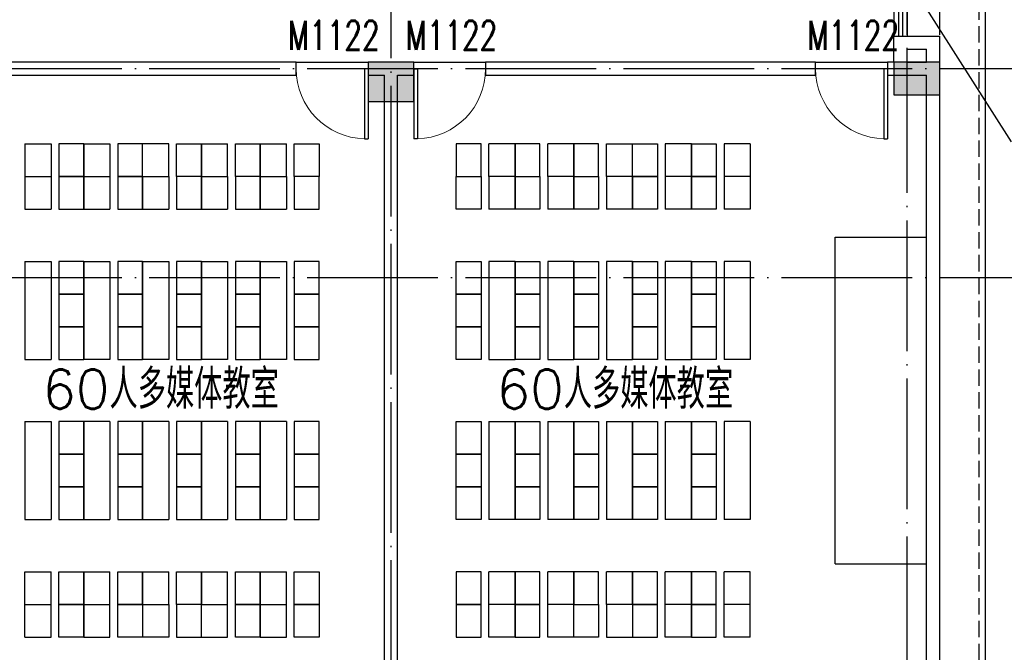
# Model space of a CAD drawing. Extents: x 1779708 to 7299578, y -1121471 to 88434.
# Tile 413 of 656: x 4636886 to 4651956, y -973073 to -963393. Entities that reach past the tile are written whole.
import ezdxf

# ---------------------------------------------------------------- set-up
doc = ezdxf.new("R2010")
doc.units = 0
doc.header["$LTSCALE"] = 1000
doc.header["$MEASUREMENT"] = 0
doc.linetypes.add('DASH', pattern=[0.35, 0.25, -0.1])
doc.linetypes.add('DOTE', pattern=[2.42, 2, -0.2, 0.02, -0.2])
doc.layers.get('0').update_dxf_attribs({"linetype": 'CONTINUOUS'})
for name, color, linetype in [('DIM_LEAD', 3, 'CONTINUOUS'), ('DOTE', 1, 'DOTE'), ('FUR', 9, 'CONTINUOUS'), ('SPACE', 7, 'CONTINUOUS'), ('WALL', 255, 'CONTINUOUS'), ('WINDOW', 2, 'CONTINUOUS'), ('WINDOW_TEXT', 7, 'CONTINUOUS'), ('修改', 6, 'CONTINUOUS'), ('墙柱', 2, 'CONTINUOUS'), ('栏杆', 6, 'CONTINUOUS'), ('看线', 3, 'CONTINUOUS')]:
    doc.layers.add(name, color=color, linetype=linetype)
doc.styles.add('_TCH_SPACE', font='SIMPLEX', dxfattribs={"height": 5, "bigfont": 'GBCBIG'})
doc.styles.add('_TCH_WINDOW', font='SIMPLEX', dxfattribs={"height": 3.5, "bigfont": 'GBCBIG'})

# ---------------------------------------------------------------- blocks, each defined once
blk = doc.blocks.new('A$C159220C3')
at = {"layer": 'DOTE'}
for p, q in [((76400, 149200), (76400, 7200)), ((84300, 7200), (84300, 149200)), ((84800, 7200), (84800, 149200)), ((86800, 105900), (7200, 105900)), ((86800, 102700), (7200, 102700))]:
    blk.add_line(p, q, dxfattribs=at)
blk = doc.blocks.new('zy')
at = {"layer": 'FUR', "color": 253}
for p, q in [((3615193, -1996551), (3615193, -1997051)), ((3615593, -1996551), (3615593, -1997051))]:
    blk.add_line(p, q, dxfattribs=at)
blk.add_lwpolyline([(3614693, -1996551), (3615073, -1996551), (3615073, -1997051), (3614693, -1997051)], close=True, dxfattribs=at)
blk = doc.blocks.new('A$C62770E1D')
at = {"layer": 'FUR'}
for p, q in [((2700, 7600), (2300, 7600)), ((3600, 7600), (3200, 7600)), ((4100, 7600), (4500, 7600)), ((5400, 7600), (5000, 7600)), ((6300, 7600), (5900, 7600)), ((2700, 7100), (2300, 7100)), ((2700, 7100), (2300, 7100)), ((2700, 7100), (2300, 7100)), ((2700, 7100), (2300, 7100)), ((3600, 7100), (3200, 7100)), ((3600, 7100), (3200, 7100)), ((4500, 7100), (4100, 7100)), ((5400, 7100), (5000, 7100)), ((6300, 7100), (5900, 7100)), ((2700, 6600), (2300, 6600)), ((3600, 6600), (3200, 6600)), ((4500, 6600), (4100, 6600)), ((5400, 6600), (5000, 6600)), ((6300, 6600), (5900, 6600)), ((2700, 5800), (2300, 5800)), ((3600, 5800), (3200, 5800)), ((4500, 5800), (4100, 5800)), ((5400, 5800), (5000, 5800)), ((6300, 5800), (5900, 5800)), ((2700, 1850), (2300, 1850)), ((3600, 1850), (3200, 1850)), ((4500, 1850), (4100, 1850)), ((5400, 1850), (5000, 1850)), ((6300, 1850), (5900, 1850)), ((2700, 1050), (2300, 1050)), ((3600, 1050), (3200, 1050)), ((4500, 1050), (4100, 1050)), ((5400, 1050), (5000, 1050)), ((6300, 1050), (5900, 1050)), ((2700, 550), (2300, 550)), ((2700, 550), (2300, 550)), ((3600, 550), (3200, 550)), ((3600, 550), (3200, 550)), ((4500, 550), (4100, 550)), ((5400, 550), (5000, 550)), ((6300, 550), (5900, 550)), ((2700, 50), (2300, 50)), ((3600, 50), (3200, 50)), ((5400, 50), (5000, 50)), ((6300, 50), (5900, 50))]:
    blk.add_line(p, q, dxfattribs=at)
at = {"layer": 'FUR', "color": 9}
for p, q in [((7600, 1175), (7600, 6175)), ((7600, 6175), (9000, 6175)), ((7600, 1175), (9000, 1175))]:
    blk.add_line(p, q, dxfattribs=at)
at = {"layer": 'FUR', "color": 253}
for p, q in [((4100, 550), (4100, 50)), ((4500, 550), (4500, 50)), ((4100, 50), (4500, 50))]:
    blk.add_line(p, q, dxfattribs=at)
at = {"layer": 'FUR'}
for points in [[(2300, 4300), (2700, 4300)], [(3200, 4300), (3600, 4300)], [(4100, 4300), (4500, 4300)], [(5000, 4300), (5400, 4300)], [(6300, 4300), (5900, 4300)], [(2300, 3350), (2700, 3350)], [(3200, 3350), (3600, 3350)], [(4100, 3350), (4500, 3350)], [(5000, 3350), (5400, 3350)], [(6300, 3350), (5900, 3350)]]:
    blk.add_lwpolyline(points, dxfattribs=at)
at = {"layer": 'FUR', "color": 253}
blk.add_lwpolyline([(3600, 550), (3980, 550), (3980, 50), (3600, 50)], close=True, dxfattribs=at)
at = {"layer": 'FUR', "xscale": -1, "rotation": 180}
for p in [(-3612893, -1989451), (-3611993, -1989451), (-3611093, -1989451)]:
    blk.add_blockref('zy', p, dxfattribs=at)
at = {"layer": 'FUR'}
for p in [(-3610193, 2004151), (-3609293, 2004151), (-3612893, 2003651), (-3611993, 2003651), (-3611093, 2003651), (-3610193, 2003651), (-3609293, 2003651), (-3612893, 2002351), (-3611993, 2002351), (-3611093, 2002351), (-3610193, 2002351), (-3609293, 2002351), (-3612893, 2001851), (-3611993, 2001851), (-3611093, 2001851), (-3610193, 2001851), (-3609293, 2001851), (-3612893, 2001351), (-3611993, 2001351), (-3611093, 2001351), (-3610193, 2001351), (-3609293, 2001351), (-3612893, 1999901), (-3611993, 1999901), (-3611093, 1999901), (-3610193, 1999901), (-3609293, 1999901), (-3612893, 1999401), (-3611993, 1999401), (-3611093, 1999401), (-3610193, 1999401), (-3609293, 1999401), (-3612893, 1998901), (-3611993, 1998901), (-3611093, 1998901), (-3610193, 1998901), (-3609293, 1998901)]:
    blk.add_blockref('zy', p, dxfattribs=at)
at = {"layer": 'FUR', "extrusion": (0, 0, -1), "zscale": -1, "rotation": 180}
for p in [(3612893, -1996001), (3611993, -1996001), (3611093, -1996001), (3610193, -1996001), (3609293, -1996001), (3612893, -1996501), (3611993, -1996501), (3610193, -1996501), (3609293, -1996501)]:
    blk.add_blockref('zy', p, dxfattribs=at)
blk = doc.blocks.new('A$C66903B95')
at = {"layer": '墙柱'}
h = blk.add_hatch(color=256, dxfattribs=at)
h.paths.add_polyline_path([(24950, 51000), (25450, 51000), (25450, 50500), (24950, 50500)])
h.paths.add_polyline_path([(66900, 12800), (67500, 12800), (67500, 13400), (66900, 13400)])
h.paths.add_polyline_path([(16600, 12800), (17100, 12800), (17100, 13300), (16600, 13300)])
h.paths.add_polyline_path([(27130, 15100), (27130, 15400), (26330, 15400), (26330, 15100)])
h.paths.add_polyline_path([(54500, 0), (55000, 0), (55000, 500), (54500, 500)])
h.paths.add_polyline_path([(16600, 51000), (17100, 51000), (17100, 50500), (16600, 50500)])
h.paths.add_polyline_path([(42000, 41700), (42600, 41700), (42600, 41200), (42000, 41200)])
h.paths.add_polyline_path([(58500, 32900), (59100, 32900), (59100, 32400), (58500, 32400)])
h.paths.add_polyline_path([(13000, 44800), (13500, 44800), (13500, 44200), (13000, 44200)])
h.paths.add_polyline_path([(66700, 37100), (67200, 37100), (67200, 36600), (66700, 36600)])
h.paths.add_polyline_path([(20700, 19400), (21200, 19400), (21200, 19900), (20700, 19900)])
h.paths.add_polyline_path([(20700, 26000), (21200, 26000), (21200, 26500), (20700, 26500)])
h.paths.add_polyline_path([(13000, 31800), (13500, 31800), (13500, 32400), (13000, 32400)])
h.paths.add_polyline_path([(20700, 38200), (21200, 38200), (21200, 37700), (20700, 37700)])
h.paths.add_polyline_path([(13000, 51000), (13500, 51000), (13500, 50500), (13000, 50500)])
h.paths.add_polyline_path([(74900, 12800), (75600, 12800), (75600, 13400), (74900, 13400)])
h.paths.add_polyline_path([(54900, 24500), (54400, 24500), (54400, 25000), (54900, 25000)])
h.paths.add_polyline_path([(74900, 41700), (75600, 41700), (75600, 41200), (74900, 41200)])
h.paths.add_polyline_path([(500, 44750), (1000, 44750), (1000, 44250), (500, 44250)])
h.paths.add_polyline_path([(500, 31850), (1000, 31850), (1000, 32350), (500, 32350)])
h.paths.add_polyline_path([(8400, 12800), (8900, 12800), (8900, 13300), (8400, 13300)])
h.paths.add_polyline_path([(66900, 24400), (67500, 24400), (67500, 25000), (66900, 25000)])
h.paths.add_polyline_path([(74900, 25000), (75600, 25000), (75600, 24400), (74900, 24400)])
h.paths.add_polyline_path([(58500, 25000), (59100, 25000), (59100, 24400), (58500, 24400)])
h.paths.add_polyline_path([(66700, 32900), (67200, 32900), (67200, 32400), (66700, 32400)])
h.paths.add_polyline_path([(54400, 32900), (54900, 32900), (54900, 32400), (54400, 32400)])
h.paths.add_polyline_path([(50150, 12800), (50650, 12800), (50650, 13300), (50150, 13300)])
h.paths.add_polyline_path([(46200, 51000), (46700, 51000), (46700, 50500), (46200, 50500)])
h.paths.add_polyline_path([(42500, 38200), (42000, 38200), (42000, 37700), (42500, 37700)])
h.paths.add_polyline_path([(42500, 51000), (42000, 51000), (42000, 50500), (42500, 50500)])
h.paths.add_polyline_path([(24900, 38200), (25400, 38200), (25400, 37700), (24900, 37700)])
h.paths.add_polyline_path([(20700, 31850), (21200, 31850), (21200, 32350), (20700, 32350)])
h.paths.add_polyline_path([(13000, 37600), (13500, 37600), (13500, 38200), (13000, 38200)])
h.paths.add_polyline_path([(16600, 26000), (17100, 26000), (17100, 26500), (16600, 26500)])
h.paths.add_polyline_path([(8200, 26000), (8700, 26000), (8700, 26500), (8200, 26500)])
h.paths.add_polyline_path([(500, 26000), (1000, 26000), (1000, 26500), (500, 26500)])
h.paths.add_polyline_path([(16500, 19300), (17100, 19300), (17100, 19900), (16500, 19900)])
h.paths.add_polyline_path([(8400, 19300), (8900, 19300), (8900, 19900), (8400, 19900)])
h.paths.add_polyline_path([(74900, 38500), (75600, 38500), (75600, 38000), (74900, 38000)])
h.paths.add_polyline_path([(75100, 51000), (75600, 51000), (75600, 50500), (75100, 50500)])
h.paths.add_polyline_path([(66850, 41800), (67550, 41800), (67550, 41200), (66850, 41200)])
h.paths.add_polyline_path([(66850, 51000), (67550, 51000), (67550, 50500), (66850, 50500)])
h.paths.add_polyline_path([(58450, 41800), (59150, 41800), (59150, 41200), (58450, 41200)])
h.paths.add_polyline_path([(58550, 51000), (59050, 51000), (59050, 50500), (58550, 50500)])
h.paths.add_polyline_path([(50150, 38200), (50650, 38200), (50650, 37700), (50150, 37700)])
h.paths.add_polyline_path([(50100, 41700), (50700, 41700), (50700, 41200), (50100, 41200)])
h.paths.add_polyline_path([(50150, 51000), (50650, 51000), (50650, 50500), (50150, 50500)])
h.paths.add_polyline_path([(33100, 38200), (33600, 38200), (33600, 37700), (33100, 37700)])
h.paths.add_polyline_path([(33000, 41700), (33600, 41700), (33600, 41200), (33000, 41200)])
h.paths.add_polyline_path([(24900, 41700), (25500, 41700), (25500, 41200), (24900, 41200)])
h.paths.add_polyline_path([(500, 38200), (1000, 38200), (1000, 37700), (500, 37700)])
h.paths.add_polyline_path([(16500, 41800), (17100, 41800), (17100, 41200), (16500, 41200)])
h.paths.add_polyline_path([(33100, 51000), (33600, 51000), (33600, 50500), (33100, 50500)])
h.paths.add_polyline_path([(500, 51000), (1000, 51000), (1000, 50500), (500, 50500)])
h.paths.add_polyline_path([(74900, 9300), (75600, 9300), (75600, 9800), (74900, 9800)])
h.paths.add_polyline_path([(74900, 0), (75600, 0), (75600, 500), (74900, 500)])
h.paths.add_polyline_path([(66900, 9300), (67500, 9300), (67500, 9800), (66900, 9800)])
h.paths.add_polyline_path([(66950, 0), (67450, 0), (67450, 500), (66950, 500)])
h.paths.add_polyline_path([(58500, 12800), (59100, 12800), (59100, 13400), (58500, 13400)])
h.paths.add_polyline_path([(58500, 9300), (59100, 9300), (59100, 9800), (58500, 9800)])
h.paths.add_polyline_path([(58550, 0), (59050, 0), (59050, 500), (58550, 500)])
h.paths.add_polyline_path([(50100, 9300), (50700, 9300), (50700, 9800), (50100, 9800)])
h.paths.add_polyline_path([(50150, 0), (50650, 0), (50650, 500), (50150, 500)])
h.paths.add_polyline_path([(42000, 12800), (42500, 12800), (42500, 13300), (42000, 13300)])
h.paths.add_polyline_path([(42000, 9300), (42600, 9300), (42600, 9800), (42000, 9800)])
h.paths.add_polyline_path([(33100, 12800), (33600, 12800), (33600, 13300), (33100, 13300)])
h.paths.add_polyline_path([(25060, 12800), (25660, 12800), (25660, 13200), (25060, 13200)])
h.paths.add_polyline_path([(33000, 9300), (33600, 9300), (33600, 9800), (33000, 9800)])
h.paths.add_polyline_path([(24900, 9300), (25500, 9300), (25500, 9800), (24900, 9800)])
h.paths.add_polyline_path([(0, 12500), (700, 12500), (700, 13000), (0, 13000)])
h.paths.add_polyline_path([(0, 9300), (700, 9300), (700, 9800), (0, 9800)])
h.paths.add_polyline_path([(8100, 9300), (8700, 9300), (8700, 9800), (8100, 9800)])
h.paths.add_polyline_path([(16500, 9300), (17100, 9300), (17100, 9800), (16500, 9800)])
h.paths.add_polyline_path([(42000, 0), (42500, 0), (42500, 500), (42000, 500)])
h.paths.add_polyline_path([(33100, 0), (33600, 0), (33600, 500), (33100, 500)])
h.paths.add_polyline_path([(24950, 0), (25450, 0), (25450, 500), (24950, 500)])
h.paths.add_polyline_path([(16500, 0), (17100, 0), (17100, 500), (16500, 500)])
h.paths.add_polyline_path([(8100, 0), (8700, 0), (8700, 500), (8100, 500)])
h.paths.add_polyline_path([(0, 0), (500, 0), (500, 500), (0, 500)])
h.paths.add_polyline_path([(24950, 87000), (25450, 87000), (25450, 87500), (24950, 87500)])
h.paths.add_polyline_path([(66900, 125200), (67500, 125200), (67500, 124600), (66900, 124600)])
h.paths.add_polyline_path([(16600, 125200), (17100, 125200), (17100, 124700), (16600, 124700)])
h.paths.add_polyline_path([(27130, 122900), (27130, 122600), (26330, 122600), (26330, 122900)])
h.paths.add_polyline_path([(54500, 138000), (55000, 138000), (55000, 137500), (54500, 137500)])
h.paths.add_polyline_path([(16600, 87000), (17100, 87000), (17100, 87500), (16600, 87500)])
h.paths.add_polyline_path([(42000, 96300), (42600, 96300), (42600, 96800), (42000, 96800)])
h.paths.add_polyline_path([(58500, 105100), (59100, 105100), (59100, 105600), (58500, 105600)])
h.paths.add_polyline_path([(13000, 93200), (13500, 93200), (13500, 93800), (13000, 93800)])
h.paths.add_polyline_path([(66700, 100900), (67200, 100900), (67200, 101400), (66700, 101400)])
h.paths.add_polyline_path([(20700, 118600), (21200, 118600), (21200, 118100), (20700, 118100)])
h.paths.add_polyline_path([(20700, 112000), (21200, 112000), (21200, 111500), (20700, 111500)])
h.paths.add_polyline_path([(13000, 106200), (13500, 106200), (13500, 105600), (13000, 105600)])
h.paths.add_polyline_path([(20700, 99800), (21200, 99800), (21200, 100300), (20700, 100300)])
h.paths.add_polyline_path([(13000, 87000), (13500, 87000), (13500, 87500), (13000, 87500)])
h.paths.add_polyline_path([(74900, 125200), (75600, 125200), (75600, 124600), (74900, 124600)])
h.paths.add_polyline_path([(54900, 113500), (54400, 113500), (54400, 113000), (54900, 113000)])
h.paths.add_polyline_path([(74900, 96300), (75600, 96300), (75600, 96800), (74900, 96800)])
h.paths.add_polyline_path([(500, 93250), (1000, 93250), (1000, 93750), (500, 93750)])
h.paths.add_polyline_path([(500, 106150), (1000, 106150), (1000, 105650), (500, 105650)])
h.paths.add_polyline_path([(8400, 125200), (8900, 125200), (8900, 124700), (8400, 124700)])
h.paths.add_polyline_path([(66900, 113600), (67500, 113600), (67500, 113000), (66900, 113000)])
h.paths.add_polyline_path([(74900, 113000), (75600, 113000), (75600, 113600), (74900, 113600)])
h.paths.add_polyline_path([(58500, 113000), (59100, 113000), (59100, 113600), (58500, 113600)])
h.paths.add_polyline_path([(66700, 105100), (67200, 105100), (67200, 105600), (66700, 105600)])
h.paths.add_polyline_path([(54400, 105100), (54900, 105100), (54900, 105600), (54400, 105600)])
h.paths.add_polyline_path([(50150, 125200), (50650, 125200), (50650, 124700), (50150, 124700)])
h.paths.add_polyline_path([(46200, 87000), (46700, 87000), (46700, 87500), (46200, 87500)])
h.paths.add_polyline_path([(42500, 99800), (42000, 99800), (42000, 100300), (42500, 100300)])
h.paths.add_polyline_path([(42500, 87000), (42000, 87000), (42000, 87500), (42500, 87500)])
h.paths.add_polyline_path([(24900, 99800), (25400, 99800), (25400, 100300), (24900, 100300)])
h.paths.add_polyline_path([(20700, 106150), (21200, 106150), (21200, 105650), (20700, 105650)])
h.paths.add_polyline_path([(13000, 100400), (13500, 100400), (13500, 99800), (13000, 99800)])
h.paths.add_polyline_path([(16600, 112000), (17100, 112000), (17100, 111500), (16600, 111500)])
h.paths.add_polyline_path([(8200, 112000), (8700, 112000), (8700, 111500), (8200, 111500)])
h.paths.add_polyline_path([(500, 112000), (1000, 112000), (1000, 111500), (500, 111500)])
h.paths.add_polyline_path([(16500, 118700), (17100, 118700), (17100, 118100), (16500, 118100)])
h.paths.add_polyline_path([(8400, 118700), (8900, 118700), (8900, 118100), (8400, 118100)])
h.paths.add_polyline_path([(74900, 99500), (75600, 99500), (75600, 100000), (74900, 100000)])
h.paths.add_polyline_path([(75100, 87000), (75600, 87000), (75600, 87500), (75100, 87500)])
h.paths.add_polyline_path([(66850, 96200), (67550, 96200), (67550, 96800), (66850, 96800)])
h.paths.add_polyline_path([(66850, 87000), (67550, 87000), (67550, 87500), (66850, 87500)])
h.paths.add_polyline_path([(58450, 96200), (59150, 96200), (59150, 96800), (58450, 96800)])
h.paths.add_polyline_path([(58550, 87000), (59050, 87000), (59050, 87500), (58550, 87500)])
h.paths.add_polyline_path([(50150, 99800), (50650, 99800), (50650, 100300), (50150, 100300)])
h.paths.add_polyline_path([(50100, 96300), (50700, 96300), (50700, 96800), (50100, 96800)])
h.paths.add_polyline_path([(50150, 87000), (50650, 87000), (50650, 87500), (50150, 87500)])
h.paths.add_polyline_path([(33100, 99800), (33600, 99800), (33600, 100300), (33100, 100300)])
h.paths.add_polyline_path([(33000, 96300), (33600, 96300), (33600, 96800), (33000, 96800)])
h.paths.add_polyline_path([(24900, 96300), (25500, 96300), (25500, 96800), (24900, 96800)])
h.paths.add_polyline_path([(500, 99800), (1000, 99800), (1000, 100300), (500, 100300)])
h.paths.add_polyline_path([(16500, 96200), (17100, 96200), (17100, 96800), (16500, 96800)])
h.paths.add_polyline_path([(33100, 87000), (33600, 87000), (33600, 87500), (33100, 87500)])
h.paths.add_polyline_path([(500, 87000), (1000, 87000), (1000, 87500), (500, 87500)])
h.paths.add_polyline_path([(74900, 128700), (75600, 128700), (75600, 128200), (74900, 128200)])
h.paths.add_polyline_path([(74900, 138000), (75600, 138000), (75600, 137500), (74900, 137500)])
h.paths.add_polyline_path([(66900, 128700), (67500, 128700), (67500, 128200), (66900, 128200)])
h.paths.add_polyline_path([(66950, 138000), (67450, 138000), (67450, 137500), (66950, 137500)])
h.paths.add_polyline_path([(58500, 125200), (59100, 125200), (59100, 124600), (58500, 124600)])
h.paths.add_polyline_path([(58500, 128700), (59100, 128700), (59100, 128200), (58500, 128200)])
h.paths.add_polyline_path([(58550, 138000), (59050, 138000), (59050, 137500), (58550, 137500)])
h.paths.add_polyline_path([(50100, 128700), (50700, 128700), (50700, 128200), (50100, 128200)])
h.paths.add_polyline_path([(50150, 138000), (50650, 138000), (50650, 137500), (50150, 137500)])
h.paths.add_polyline_path([(42000, 125200), (42500, 125200), (42500, 124700), (42000, 124700)])
h.paths.add_polyline_path([(42000, 128700), (42600, 128700), (42600, 128200), (42000, 128200)])
h.paths.add_polyline_path([(33100, 125200), (33600, 125200), (33600, 124700), (33100, 124700)])
h.paths.add_polyline_path([(25060, 125200), (25660, 125200), (25660, 124800), (25060, 124800)])
h.paths.add_polyline_path([(33000, 128700), (33600, 128700), (33600, 128200), (33000, 128200)])
h.paths.add_polyline_path([(24900, 128700), (25500, 128700), (25500, 128200), (24900, 128200)])
h.paths.add_polyline_path([(0, 125500), (700, 125500), (700, 125000), (0, 125000)])
h.paths.add_polyline_path([(0, 128700), (700, 128700), (700, 128200), (0, 128200)])
h.paths.add_polyline_path([(8100, 128700), (8700, 128700), (8700, 128200), (8100, 128200)])
h.paths.add_polyline_path([(16500, 128700), (17100, 128700), (17100, 128200), (16500, 128200)])
h.paths.add_polyline_path([(42000, 138000), (42500, 138000), (42500, 137500), (42000, 137500)])
h.paths.add_polyline_path([(33100, 138000), (33600, 138000), (33600, 137500), (33100, 137500)])
h.paths.add_polyline_path([(24950, 138000), (25450, 138000), (25450, 137500), (24950, 137500)])
h.paths.add_polyline_path([(16500, 138000), (17100, 138000), (17100, 137500), (16500, 137500)])
h.paths.add_polyline_path([(8100, 138000), (8700, 138000), (8700, 137500), (8100, 137500)])
h.paths.add_polyline_path([(0, 138000), (500, 138000), (500, 137500), (0, 137500)])
for points in [[(66850, 96200), (67550, 96200), (67550, 96800), (66850, 96800)], [(74900, 96300), (75600, 96300), (75600, 96800), (74900, 96800)]]:
    blk.add_lwpolyline(points, close=True, dxfattribs=at)
blk = doc.blocks.new('$DorLib2D$00000001')
for p, q in [((0.45, 0.975), (0.5, 0.975)), ((0.45, 0), (0.45, 0.975)), ((0.5, 0), (0.5, 0.975)), ((0.5, 0), (0.45, 0))]:
    blk.add_line(p, q)
at = {"lineweight": 13}
blk.add_arc((0.475, 0), 0.975, 91.4693, 180, dxfattribs=at)

msp = doc.modelspace()

# ---------------------------------------------------------------- linework, layer by layer
at = {"layer": 'DIM_LEAD'}
msp.add_line((4650467.1, -962758.2), (4652063, -965262.9), dxfattribs=at)
at = {"layer": 'WALL'}
for p, q in [((4650267.1, -963643.3), (4650967.1, -963643.3)), ((4650267.1, -964043.3), (4650267.1, -963643.3)), ((4650967.1, -964143.3), (4650967.1, -963643.3)), ((4650467.1, -963843.3), (4650767.1, -963843.3)), ((4650467.1, -964043.3), (4650467.1, -963843.3)), ((4650767.1, -964043.3), (4650767.1, -963843.3)), ((4641117.1, -964043.3), (4635617.1, -964043.3)), ((4641117.1, -964243.3), (4641117.1, -964043.3)), ((4642567.1, -964043.3), (4642217.1, -964043.3)), ((4642217.1, -964043.3), (4642217.1, -964243.3)), ((4642917.1, -964043.3), (4642567.1, -964043.3)), ((4642917.1, -964243.3), (4642917.1, -964043.3)), ((4649067.1, -964043.3), (4644017.1, -964043.3)), ((4644017.1, -964043.3), (4644017.1, -964243.3)), ((4649067.1, -964243.3), (4649067.1, -964043.3)), ((4650267.1, -964043.3), (4650167.1, -964043.3)), ((4650167.1, -964043.3), (4650167.1, -964243.3)), ((4650467.1, -964043.3), (4650767.1, -964043.3)), ((4650967.1, -973843.3), (4650967.1, -964143.3)), ((4635617.1, -964243.3), (4641117.1, -964243.3)), ((4642217.1, -964243.3), (4642467.1, -964243.3)), ((4642467.1, -973643.3), (4642467.1, -964243.3)), ((4642667.1, -973643.3), (4642667.1, -964243.3)), ((4642667.1, -964243.3), (4642917.1, -964243.3)), ((4644017.1, -964243.3), (4649067.1, -964243.3)), ((4650167.1, -964243.3), (4650367.1, -964243.3)), ((4650367.1, -964243.3), (4650767.1, -964243.3)), ((4650767.1, -973643.3), (4650767.1, -964243.3))]:
    msp.add_line(p, q, dxfattribs=at)
at = {"layer": 'WINDOW'}
for p, q in [((4641117.1, -964043.3), (4642217.1, -964043.3)), ((4642917.1, -964043.3), (4644017.1, -964043.3)), ((4649067.1, -964043.3), (4650167.1, -964043.3))]:
    msp.add_line(p, q, dxfattribs=at)
at = {"layer": '栏杆'}
for p, q in [((4650267.1, -961043.3), (4650267.1, -963643.3)), ((4650467.1, -961043.3), (4650467.1, -963643.3))]:
    msp.add_line(p, q, dxfattribs=at)
for points in [[(4650337.1, -961043.3), (4650337.1, -963643.3)], [(4650397.1, -961043.3), (4650397.1, -963643.3)]]:
    msp.add_lwpolyline(points, dxfattribs=at)
at = {"layer": '看线', "color": 190, "linetype": 'DASH'}
msp.add_line((4651567.1, -961043.3), (4651567.1, -974843.3), dxfattribs=at)
at = {"layer": '看线', "color": 190}
msp.add_lwpolyline([(4650967.1, -974843.3), (4651667.1, -974843.3), (4651667.1, -921743.3), (4574667.1, -921743.3), (4574667.1, -935643.3), (4574767.1, -935643.3)], dxfattribs=at)

# ---------------------------------------------------------------- block references
at = {"layer": 'FUR', "color": 9, "xscale": -1}
msp.add_blockref('A$C62770E1D', (4643267.1, -972893.3), dxfattribs=at)
at = {"layer": 'FUR', "color": 9}
msp.add_blockref('A$C62770E1D', (4641767.1, -972893.3), dxfattribs=at)
at = {"layer": 'WINDOW'}
ref = msp.add_blockref('$DorLib2D$00000001', (4641667.1, -964143.3), dxfattribs=dict(at, xscale=1100, yscale=-1100, zscale=1100))
ref.add_attrib('A', 'M1122', (4640992.1, -963853.9), dxfattribs={"layer": 'WINDOW_TEXT', "height": 446.25, "style": '_TCH_WINDOW', "width": 0.705882})
ref = msp.add_blockref('$DorLib2D$00000001', (4643467.1, -964143.3), dxfattribs=dict(at, xscale=-1100, yscale=-1100, zscale=-1100))
ref.add_attrib('A', 'M1122', (4642792.1, -963853.9), dxfattribs={"layer": 'WINDOW_TEXT', "height": 446.25, "style": '_TCH_WINDOW', "width": 0.705882})
ref = msp.add_blockref('$DorLib2D$00000001', (4649617.1, -964143.3), dxfattribs=dict(at, xscale=1100, yscale=-1100, zscale=1100))
ref.add_attrib('A', 'M1122', (4648942.1, -963853.9), dxfattribs={"layer": 'WINDOW_TEXT', "height": 446.25, "style": '_TCH_WINDOW', "width": 0.705882})
at = {"layer": '修改'}
for name, p in [('A$C159220C3', (4566167.1, -1070043.3)), ('A$C66903B95', (4575367.1, -1060843.3))]:
    msp.add_blockref(name, p, dxfattribs=at)

# ---------------------------------------------------------------- texts
at = {"layer": 'SPACE', "style": '_TCH_SPACE'}
for p in [(4637232.2, -969346.6), (4644184.9, -969346.6)]:
    msp.add_text('60人多媒体教室', height=600, dxfattribs=at).set_placement(p)

doc.saveas('drawing.dxf')
